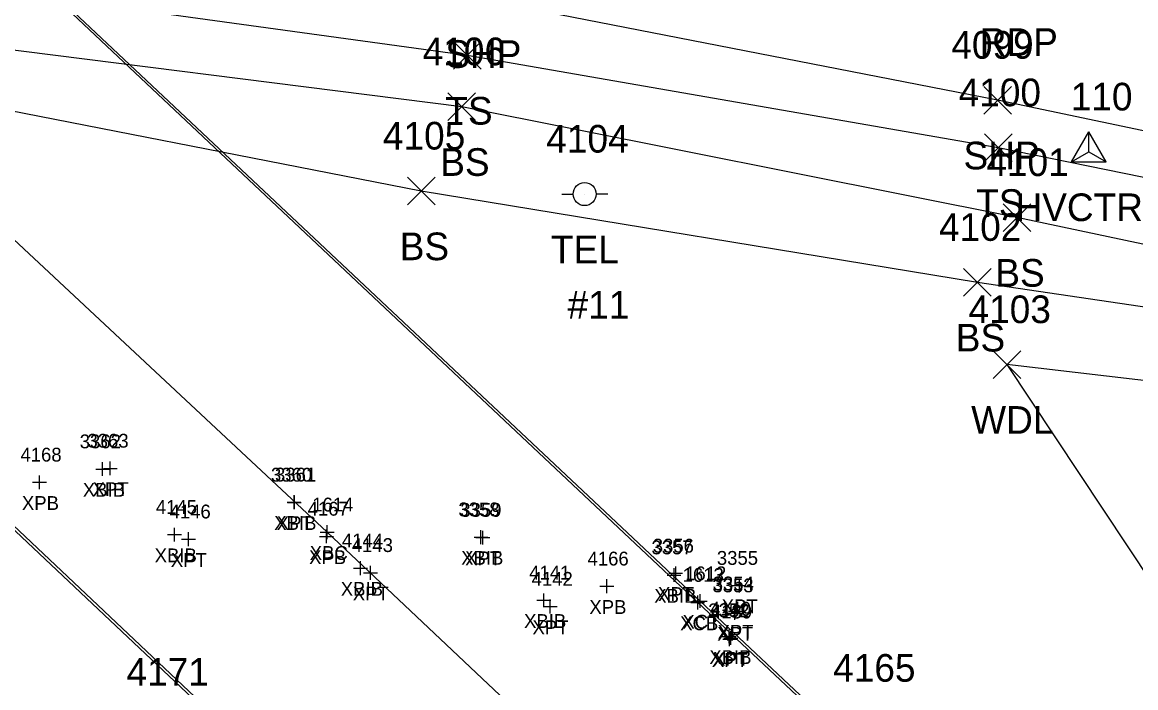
# Model space of a CAD drawing. Extents: x 1647574 to 1652703, y 212895 to 228670.
# Drawn here: x 1649146.1 to 1649226.5, y 227030.4 to 227078.5 of the extents above; entities that cross this region are included whole.
import ezdxf

# ---------------------------------------------------------------- set-up
doc = ezdxf.new("R2010")
doc.units = 0
for name, color, linetype in [('B_A', 7, 'Continuous'), ('B_I', 7, 'Continuous'), ('B_TIC', 7, 'Continuous'), ('BDC', 7, 'Continuous'), ('BELB', 7, 'Continuous'), ('C_A', 7, 'Continuous'), ('C_I', 7, 'Continuous'), ('CPSM', 7, 'Continuous'), ('L_A', 7, 'Continuous'), ('L_I', 7, 'Continuous'), ('L_TIC', 7, 'Continuous'), ('LAWA', 7, 'Continuous'), ('LELB', 7, 'Continuous'), ('P_A', 7, 'Continuous'), ('P_I', 7, 'Continuous'), ('P_TIC', 7, 'Continuous'), ('PSP', 7, 'Continuous'), ('U_A', 7, 'Continuous'), ('U_C', 7, 'Continuous'), ('U_I', 7, 'Continuous'), ('UP', 7, 'Continuous')]:
    doc.layers.add(name, color=color, linetype=linetype)

msp = doc.modelspace()

# ---------------------------------------------------------------- linework, layer by layer
at = {"layer": 'B_TIC'}
for p, q in [((1649151.895, 227046.221), (1649151.971, 227046.221)), ((1649152.451, 227046.269), (1649152.526, 227046.269)), ((1649147.329, 227045.264), (1649147.404, 227045.264)), ((1649165.725, 227043.822), (1649165.801, 227043.822)), ((1649165.754, 227043.812), (1649165.83, 227043.812)), ((1649157.087, 227041.48), (1649157.162, 227041.48)), ((1649168.078, 227041.352), (1649168.154, 227041.352)), ((1649168.127, 227041.655), (1649168.203, 227041.655)), ((1649179.234, 227041.302), (1649179.309, 227041.302)), ((1649179.377, 227041.267), (1649179.452, 227041.267)), ((1649158.105, 227041.152), (1649158.181, 227041.152)), ((1649170.535, 227039.057), (1649170.611, 227039.057)), ((1649171.248, 227038.724), (1649171.323, 227038.724)), ((1649193.186, 227038.557), (1649193.261, 227038.557)), ((1649193.309, 227038.683), (1649193.385, 227038.683)), ((1649188.333, 227037.749), (1649188.409, 227037.749)), ((1649197.911, 227037.796), (1649197.987, 227037.796)), ((1649183.781, 227036.732), (1649183.856, 227036.732)), ((1649194.895, 227036.57), (1649194.971, 227036.57)), ((1649195.074, 227036.681), (1649195.15, 227036.681)), ((1649184.241, 227036.28), (1649184.317, 227036.28)), ((1649197.59, 227035.811), (1649197.666, 227035.811)), ((1649197.615, 227035.95), (1649197.69, 227035.95)), ((1649197.166, 227034.124), (1649197.241, 227034.124)), ((1649197.289, 227034.002), (1649197.365, 227034.002)), ((1649197.204, 227033.919), (1649197.279, 227033.919))]:
    msp.add_line(p, q, dxfattribs=at)
for points in [[(1649151.392, 227046.221), (1649152.392, 227046.221)], [(1649151.892, 227045.721), (1649151.892, 227046.721)], [(1649151.947, 227046.269), (1649152.947, 227046.269)], [(1649152.447, 227045.769), (1649152.447, 227046.769)], [(1649146.825, 227045.264), (1649147.825, 227045.264)], [(1649147.325, 227044.764), (1649147.325, 227045.764)], [(1649165.222, 227043.822), (1649166.222, 227043.822)], [(1649165.251, 227043.812), (1649166.251, 227043.812)], [(1649165.722, 227043.322), (1649165.722, 227044.322)], [(1649165.751, 227043.312), (1649165.751, 227044.312)], [(1649168.124, 227041.155), (1649168.124, 227042.155)], [(1649156.583, 227041.48), (1649157.583, 227041.48)], [(1649157.083, 227040.98), (1649157.083, 227041.98)], [(1649158.102, 227040.652), (1649158.102, 227041.652)], [(1649167.575, 227041.352), (1649168.575, 227041.352)], [(1649167.624, 227041.655), (1649168.624, 227041.655)], [(1649168.075, 227040.852), (1649168.075, 227041.852)], [(1649178.73, 227041.302), (1649179.73, 227041.302)], [(1649178.873, 227041.267), (1649179.873, 227041.267)], [(1649179.23, 227040.802), (1649179.23, 227041.802)], [(1649179.373, 227040.767), (1649179.373, 227041.767)], [(1649157.602, 227041.152), (1649158.602, 227041.152)], [(1649170.032, 227039.057), (1649171.032, 227039.057)], [(1649170.532, 227038.557), (1649170.532, 227039.557)], [(1649171.244, 227038.224), (1649171.244, 227039.224)], [(1649193.182, 227038.057), (1649193.182, 227039.057)], [(1649193.306, 227038.183), (1649193.306, 227039.183)], [(1649170.744, 227038.724), (1649171.745, 227038.724)], [(1649188.33, 227037.249), (1649188.33, 227038.249)], [(1649192.682, 227038.557), (1649193.682, 227038.557)], [(1649192.806, 227038.683), (1649193.806, 227038.683)], [(1649197.908, 227037.296), (1649197.908, 227038.296)], [(1649183.778, 227036.232), (1649183.778, 227037.232)], [(1649187.83, 227037.749), (1649188.83, 227037.749)], [(1649195.071, 227036.181), (1649195.071, 227037.181)], [(1649197.408, 227037.796), (1649198.408, 227037.796)], [(1649183.278, 227036.732), (1649184.278, 227036.732)], [(1649184.238, 227035.78), (1649184.238, 227036.78)], [(1649194.392, 227036.57), (1649195.392, 227036.57)], [(1649194.571, 227036.681), (1649195.571, 227036.681)], [(1649194.892, 227036.07), (1649194.892, 227037.07)], [(1649197.611, 227035.45), (1649197.611, 227036.45)], [(1649183.738, 227036.28), (1649184.738, 227036.28)], [(1649197.087, 227035.811), (1649198.087, 227035.811)], [(1649197.111, 227035.95), (1649198.111, 227035.95)], [(1649197.587, 227035.311), (1649197.587, 227036.311)], [(1649196.662, 227034.124), (1649197.662, 227034.124)], [(1649196.786, 227034.002), (1649197.786, 227034.002)], [(1649197.162, 227033.624), (1649197.162, 227034.624)], [(1649197.2, 227033.419), (1649197.2, 227034.419)], [(1649197.286, 227033.502), (1649197.286, 227034.502)], [(1649196.7, 227033.919), (1649197.7, 227033.919)]]:
    msp.add_lwpolyline(points, dxfattribs=at)
at = {"layer": 'BDC'}
for points in [[(1649190.777, 226999.084), (1649140.468, 227046.558), (1649090.33, 227093.733), (1649025.71, 227154.751), (1648968.186, 227208.898), (1648910.789, 227263.155), (1648860.431, 227310.794), (1648808.664, 227359.741)], [(1649190.944, 226999.114), (1649140.59, 227046.719), (1649090.397, 227093.864), (1649025.741, 227154.791), (1648968.355, 227208.988), (1648910.836, 227263.351), (1648860.59, 227310.809), (1648808.767, 227359.651)], [(1649243.4, 226991.008), (1649194.892, 227036.57), (1649144.766, 227083.811), (1649080.187, 227144.73), (1649023.114, 227198.758), (1648965.385, 227253.071), (1648915.007, 227300.535), (1648862.79, 227349.772)], [(1649243.526, 226991.095), (1649195.071, 227036.681), (1649144.945, 227083.846), (1649080.275, 227144.791), (1649023.25, 227198.713), (1648965.389, 227253.216), (1648915.176, 227300.61), (1648862.963, 227349.863)]]:
    msp.add_lwpolyline(points, dxfattribs=at)
at = {"layer": 'BELB'}
msp.add_lwpolyline([(1649218.046, 226994.506), (1649168.124, 227041.655), (1649117.675, 227088.79), (1649053.801, 227149.566), (1648996.598, 227203.697), (1648938.733, 227258.119), (1648889.571, 227305.276), (1648838.072, 227353.54)], dxfattribs=at)
at = {"layer": 'CPSM'}
for p, q in [((1649221.915, 227068.427), (1649223.165, 227070.592)), ((1649224.415, 227068.427), (1649223.165, 227070.592)), ((1649223.165, 227069.148), (1649223.165, 227070.592)), ((1649221.915, 227068.427), (1649223.165, 227069.148)), ((1649223.165, 227069.148), (1649223.165, 227069.148)), ((1649223.165, 227069.148), (1649224.415, 227068.427)), ((1649221.915, 227068.427), (1649224.415, 227068.427))]:
    msp.add_line(p, q, dxfattribs=at)
at = {"layer": 'L_TIC'}
for points in [[(1649177.247, 227075.125), (1649179.247, 227077.125)], [(1649179.247, 227075.125), (1649177.247, 227077.125)], [(1649176.848, 227071.418), (1649178.848, 227073.418)], [(1649178.848, 227071.418), (1649176.848, 227073.418)], [(1649215.61, 227068.452), (1649217.61, 227070.452)], [(1649217.61, 227068.452), (1649215.61, 227070.452)], [(1649173.919, 227065.322), (1649175.919, 227067.322)], [(1649175.919, 227065.322), (1649173.919, 227067.322)], [(1649216.959, 227063.405), (1649218.959, 227065.405)], [(1649218.959, 227063.405), (1649216.959, 227065.405)], [(1649214.103, 227058.721), (1649216.103, 227060.721)], [(1649216.103, 227058.721), (1649214.103, 227060.721)], [(1649216.237, 227052.773), (1649218.237, 227054.773)], [(1649218.237, 227052.773), (1649216.237, 227054.773)]]:
    msp.add_lwpolyline(points, dxfattribs=at)
at = {"layer": 'LAWA'}
msp.add_lwpolyline([(1649302.497, 227040.921), (1649260.457, 227048.729), (1649217.237, 227053.773), (1649243.372, 227014.388)], dxfattribs=at)
at = {"layer": 'LELB'}
for points in [[(1649303.944, 227051.179), (1649261.071, 227060.393), (1649216.61, 227069.452), (1649178.247, 227076.125), (1649140.517, 227081.324), (1649094.47, 227090.055), (1649051.01, 227097.653), (1649006.716, 227103.933), (1648958.761, 227112.582), (1648914.479, 227124.455), (1648876.092, 227132.196), (1648833.458, 227141.48), (1648786.832, 227153.426)], [(1649303.061, 227047.281), (1649260.976, 227055.31), (1649217.959, 227064.405), (1649177.848, 227072.418), (1649139.313, 227077.282), (1649094.119, 227086.638), (1649050.125, 227095.02), (1649005.649, 227100.613), (1648959.216, 227107.566), (1648919.509, 227113.251), (1648868.975, 227116.788), (1648831.484, 227119.829), (1648781.157, 227125.897)], [(1649302.967, 227044.784), (1649260.667, 227052.978), (1649215.103, 227059.721), (1649174.919, 227066.322), (1649138.434, 227073.451), (1649092.927, 227081.317), (1649048.986, 227090.42), (1649005.132, 227098.96), (1648958.862, 227104.769), (1648925.379, 227109.578), (1648868.507, 227114.828), (1648832.143, 227115.066)]]:
    msp.add_lwpolyline(points, dxfattribs=at)
at = {"layer": 'P_TIC'}
for points in [[(1649215.568, 227071.89), (1649217.568, 227073.89)], [(1649217.568, 227071.89), (1649215.568, 227073.89)]]:
    msp.add_lwpolyline(points, dxfattribs=at)
at = {"layer": 'PSP'}
msp.add_lwpolyline([(1649305.229, 227055.054), (1649261.488, 227063.436), (1649216.568, 227072.89), (1649179.118, 227080.226), (1649141.321, 227088.231), (1649095.571, 227096.469), (1649052.889, 227104.283), (1649009.15, 227112.651), (1648960.805, 227122.107), (1648921.899, 227129.088), (1648883.471, 227136.6), (1648833.933, 227146.375), (1648787.9, 227157.815)], dxfattribs=at)
at = {"layer": 'UP'}
for p, q in [((1649185.066, 227066.095), (1649185.891, 227066.095)), ((1649186.725, 227066.1), (1649186.725, 227066.1)), ((1649188.391, 227066.1), (1649187.558, 227066.1)), ((1649187.558, 227066.1), (1649187.558, 227066.1)), ((1649188.391, 227066.1), (1649188.391, 227066.1))]:
    msp.add_line(p, q, dxfattribs=at)
msp.add_circle((1649186.725, 227066.1), 0.833, dxfattribs=at)

# ---------------------------------------------------------------- texts
at = {"layer": 'B_A'}
for s, p in [('XBIB', (1649150.463, 227044.221)), ('XPT', (1649151.168, 227044.269)), ('XPB', (1649146.061, 227043.264)), ('XBIB', (1649164.293, 227041.822)), ('XPT', (1649164.471, 227041.812)), ('XBIB', (1649155.654, 227039.48)), ('XBC', (1649166.86, 227039.655)), ('XPT', (1649156.822, 227039.152)), ('XPB', (1649166.811, 227039.352)), ('XBIB', (1649177.801, 227039.302)), ('XPT', (1649178.094, 227039.267)), ('XBIB', (1649169.103, 227037.057)), ('XPT', (1649169.965, 227036.724)), ('XBIB', (1649191.753, 227036.557)), ('XPT', (1649192.026, 227036.683)), ('XPB', (1649187.066, 227035.749)), ('XPT', (1649196.629, 227035.796)), ('XBIB', (1649182.348, 227034.732)), ('XCB', (1649193.628, 227034.57)), ('XCT', (1649193.791, 227034.681)), ('XPT', (1649182.958, 227034.28)), ('XPT', (1649196.307, 227033.811)), ('XPT', (1649196.332, 227033.95)), ('XBIB', (1649195.733, 227032.124)), ('XPT', (1649195.921, 227031.919)), ('XPT', (1649196.006, 227032.002))]:
    msp.add_text(s, height=1, dxfattribs=at).set_placement(p)
at = {"layer": 'B_I'}
for s, p in [('3362', (1649150.238, 227047.721)), ('3363', (1649150.794, 227047.769)), ('4168', (1649145.955, 227046.764)), ('3360', (1649164.054, 227045.312)), ('3361', (1649164.352, 227045.322)), ('4145', (1649155.737, 227042.98)), ('4146', (1649156.728, 227042.652)), ('4167', (1649166.705, 227042.852)), ('1614', (1649167.037, 227043.155)), ('3358', (1649177.601, 227042.802)), ('3359', (1649177.74, 227042.767)), ('4144', (1649169.185, 227040.557)), ('4143', (1649169.898, 227040.224)), ('3356', (1649191.648, 227040.183)), ('3357', (1649191.552, 227040.057)), ('4166', (1649186.932, 227039.249)), ('3355', (1649196.278, 227039.296)), ('4141', (1649182.715, 227038.232)), ('4142', (1649182.891, 227037.78)), ('1613', (1649193.805, 227038.07)), ('1612', (1649193.984, 227038.181)), ('3353', (1649195.957, 227037.311)), ('3354', (1649195.981, 227037.45)), ('3352', (1649195.656, 227035.502)), ('4140', (1649195.772, 227035.624)), ('4139', (1649195.85, 227035.419))]:
    msp.add_text(s, height=1, dxfattribs=at).set_placement(p)
at = {"layer": 'C_A'}
msp.add_text('HVCTRL', height=2, dxfattribs=at).set_placement((1649217.858, 227064.148))
at = {"layer": 'C_I'}
msp.add_text('110', height=2, dxfattribs=at).set_placement((1649221.851, 227072.148))
at = {"layer": 'L_A'}
for s, p in [('TS', (1649176.657, 227071.125)), ('BS', (1649176.289, 227067.418)), ('TS', (1649215.02, 227064.452)), ('BS', (1649173.36, 227061.322)), ('BS', (1649216.4, 227059.405)), ('BS', (1649213.544, 227054.721)), ('WDL', (1649214.655, 227048.773))]:
    msp.add_text(s, height=2, dxfattribs=at).set_placement(p)
at = {"layer": 'L_I'}
for s, p in [('4106', (1649175.021, 227075.418)), ('4100', (1649213.752, 227072.452)), ('4105', (1649172.148, 227069.322)), ('4101', (1649215.755, 227067.405)), ('4102', (1649212.331, 227062.721)), ('4103', (1649214.466, 227056.773)), ('4171', (1649153.618, 227030.55)), ('4165', (1649204.683, 227030.848))]:
    msp.add_text(s, height=2, dxfattribs=at).set_placement(p)
at = {"layer": 'P_A'}
for s, p in [('RDP', (1649215.275, 227076.095)), ('SHP', (1649176.653, 227075.226)), ('SHP', (1649214.103, 227067.89))]:
    msp.add_text(s, height=2, dxfattribs=at).set_placement(p)
at = {"layer": 'P_I'}
msp.add_text('4099', height=2, dxfattribs=at).set_placement((1649213.222, 227075.89))
at = {"layer": 'U_A'}
msp.add_text('TEL', height=2, dxfattribs=at).set_placement((1649184.284, 227061.1))
at = {"layer": 'U_C'}
msp.add_text('#11', height=2, dxfattribs=at).set_placement((1649185.497, 227057.1))
at = {"layer": 'U_I'}
msp.add_text('4104', height=2, dxfattribs=at).set_placement((1649183.953, 227069.1))

doc.saveas('drawing.dxf')
